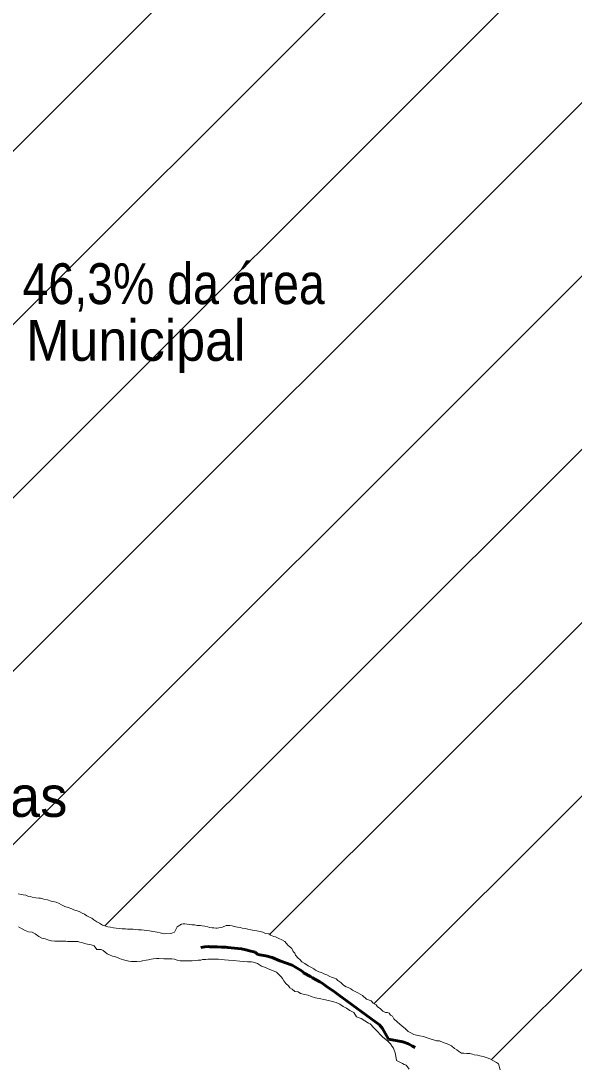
# Model space of a CAD drawing. Extents: x 553962 to 842807, y 8883888 to 9032388.
# Drawn here: x 638482 to 645249, y 8933733 to 8946538 of the extents above; entities that cross this region are included whole.
import ezdxf
from ezdxf.enums import TextEntityAlignment as Align

# ---------------------------------------------------------------- set-up
doc = ezdxf.new("R2010")
doc.units = 0
doc.header["$LTSCALE"] = 160
doc.linetypes.add('LONG_DASH_SHORT_DASH', pattern=[9.9, 6, -1.2, 1.5, -1.2])
for name, color, linetype, lineweight in [('21', 7, 'Continuous', 25), ('27', 7, 'Continuous', 90), ('30', 7, 'Continuous', 13), ('34', 7, 'LONG_DASH_SHORT_DASH', 60)]:
    doc.layers.add(name, color=color, linetype=linetype, lineweight=lineweight)
doc.layers.add('29', color=7, linetype='Continuous')

msp = doc.modelspace()

# ---------------------------------------------------------------- linework, layer by layer
at = {"layer": '21', "lineweight": 13}
for points in [[(638449.2, 8935851.6), (638486.6, 8935846.3), (638509.1, 8935841.1), (638544.1, 8935835.9), (638566.5, 8935825.7), (638599, 8935820.5), (638621.5, 8935812.9), (638663.9, 8935805.1), (638701.4, 8935799.8), (638721.4, 8935799.7), (638761.3, 8935786.9), (638808.8, 8935779.1), (638851.2, 8935763.8), (638891.1, 8935753.5), (638913.6, 8935750.8), (638951, 8935733.1), (638978.4, 8935717.9), (639020.8, 8935700.1), (639058.2, 8935684.8), (639103.1, 8935669.5), (639130.5, 8935656.8), (639170.4, 8935646.5), (639195.4, 8935636.3), (639232.7, 8935618.6), (639260.2, 8935605.8), (639290, 8935583.1), (639327.4, 8935565.3), (639349.8, 8935555.2), (639374.7, 8935535), (639412, 8935512.2), (639444.4, 8935494.5), (639481.7, 8935471.7), (639519.2, 8935458.9), (639544.1, 8935451.3), (639576.6, 8935443.5), (639614, 8935438.3), (639646.5, 8935433.1), (639686.5, 8935427.8), (639719, 8935425.1), (639739, 8935424.9), (639761.5, 8935424.8), (639784, 8935422.1), (639814, 8935421.9), (639834, 8935421.8), (639856.5, 8935419.1), (639889, 8935416.4), (639921.5, 8935413.7), (639956.5, 8935413.5), (639991.5, 8935408.2), (640021.5, 8935405.5), (640053.9, 8935400.3), (640093.9, 8935392.5), (640126.4, 8935389.8), (640148.9, 8935384.7), (640183.8, 8935376.9), (640233.7, 8935364.2), (640316.3, 8935366), (640339.2, 8935375.1), (640361.5, 8935385.8), (640394.5, 8935450.6), (640447.2, 8935480.3), (640467.3, 8935485.2), (640487.3, 8935485.1), (640514.8, 8935482.4), (640549.8, 8935479.7), (640572.2, 8935474.5), (640607.2, 8935471.8), (640639.7, 8935466.5), (640677.2, 8935463.8), (640699.7, 8935461.1), (640732.2, 8935455.9), (640767.1, 8935450.7), (640789.6, 8935440.5), (640822, 8935435.3), (640842.1, 8935435.2), (640864.6, 8935435), (640884.6, 8935434.9), (640947.2, 8935447), (640994.9, 8935466.7), (641014.9, 8935466.6), (641037.4, 8935466.4), (641067.3, 8935461.2), (641089.8, 8935453.6), (641132.3, 8935445.8), (641167.2, 8935440.5), (641189.7, 8935432.8), (641224.7, 8935427.6), (641259.6, 8935419.9)], [(638992.5, 8935272.2), (638970, 8935272.3), (638925, 8935272.6), (638897.5, 8935275.3), (638855, 8935278.1), (638825, 8935285.8), (638777.6, 8935303.6), (638737.7, 8935311.4), (638700.3, 8935331.7), (638658.1, 8935364.5), (638618.2, 8935382.3), (638573.2, 8935387.6), (638535.8, 8935402.8), (638495.9, 8935423.1), (638451.1, 8935451)], [(641259.6, 8935419.9), (641294.6, 8935414.6), (641334.5, 8935404.4), (641369.5, 8935399.1), (641409.5, 8935393.8), (641441.9, 8935383.6), (641474.3, 8935368.4), (641514.3, 8935363.1), (641536.7, 8935345.4), (641574.1, 8935330.2), (641596.6, 8935325), (641636.4, 8935307.2), (641673.8, 8935289.5), (641708.7, 8935271.7), (641748.3, 8935223.9), (641798.1, 8935183.5), (641812.8, 8935148.3), (641832.6, 8935125.7), (641842.5, 8935100.6), (641872.2, 8935067.8), (641894.6, 8935047.7), (641916.9, 8935022.5), (641954.2, 8935002.2), (641994, 8934971.9), (642028.9, 8934954.1), (642063.8, 8934936.4), (642086.2, 8934918.7), (642126, 8934898.4), (642161, 8934890.7), (642188.4, 8934873), (642225.8, 8934860.2), (642260.7, 8934842.4), (642283.1, 8934832.3), (642318, 8934819.5), (642340.5, 8934811.9), (642357.8, 8934791.7), (642395.2, 8934769), (642427.4, 8934736.2), (642462.3, 8934715.9), (642484.8, 8934708.3), (642517.1, 8934690.5), (642539.5, 8934675.4), (642561.9, 8934660.2), (642604.3, 8934642.4), (642661.6, 8934609.5), (642711.2, 8934564.1), (642766.1, 8934543.7), (642790.9, 8934513.5), (642825.8, 8934495.7), (642845.6, 8934470.6), (642875.5, 8934450.3), (642907.7, 8934417.6), (642942.6, 8934402.3), (642965.1, 8934402.2), (642987.6, 8934394.5), (643004.9, 8934366.9), (643027.3, 8934356.7), (643044.6, 8934324), (643084.3, 8934286.2), (643146.4, 8934233.2), (643183.7, 8934202.9), (643221, 8934167.7), (643253.4, 8934152.4), (643288.2, 8934132.2), (643323.2, 8934124.4), (643363.1, 8934114.1), (643405.6, 8934108.8), (643440.5, 8934096.1), (643477.9, 8934083.3), (643500.4, 8934075.7), (643542.8, 8934060.4), (643567.8, 8934055.2), (643602.8, 8934052.5), (643647.6, 8934034.7), (643685, 8934019.4), (643717.5, 8934009.2), (643749.9, 8933993.9), (643784.6, 8933958.6), (643814.5, 8933943.4), (643836.9, 8933925.7), (643871.7, 8933903), (643899.2, 8933902.8), (643936.7, 8933900.1), (643971.7, 8933897.3), (644004.2, 8933892.1), (644026.7, 8933884.4), (644066.6, 8933876.7), (644096.6, 8933868.9), (644136.6, 8933863.7), (644161.5, 8933856), (644196.4, 8933843.2), (644226.3, 8933830.5), (644263.7, 8933810.3), (644301.1, 8933790), (644323.4, 8933772.3), (644345.4, 8933699.6)], [(642690, 8934297.2), (642645.2, 8934327.5), (642587.9, 8934347.9), (642556.4, 8934400.2), (642504.8, 8934424.3), (642466.9, 8934451.8), (642425.6, 8934475.9), (642384.3, 8934503.4), (642339.5, 8934524.1), (642294.8, 8934534.4), (642294.8, 8934534.4), (642246.6, 8934548.2), (642188.1, 8934561.9), (642151.8, 8934566.1), (642086.9, 8934579), (642032, 8934596.9), (641994.6, 8934612.2), (641952.2, 8934620), (641902.2, 8934635.3), (641874.9, 8934653.1), (641834.9, 8934658.3), (641800.1, 8934686.1), (641770.2, 8934701.3), (641755.4, 8934726.4), (641723.1, 8934756.7), (641698.3, 8934789.4), (641681, 8934817.1), (641663.7, 8934837.2), (641628.9, 8934872.5), (641609.1, 8934892.6), (641558.1, 8934912.8), (641506.5, 8934933.5), (641473.6, 8934950.3), (641426.3, 8934968.1), (641376.5, 8935001), (641329.1, 8935016.3), (641301.6, 8935019), (641254.1, 8935021.8), (641209.1, 8935024.7), (641159.1, 8935027.5), (641081.6, 8935035.5), (641021.6, 8935040.9), (640971.7, 8935046.2), (640936.7, 8935051.5), (640899.2, 8935054.2), (640864.2, 8935054.5), (640841.7, 8935054.6), (640806.6, 8935054.8), (640769.1, 8935052.6), (640744.1, 8935050.3), (640704, 8935048), (640684, 8935043.2), (640649, 8935040.9), (640621.4, 8935036.1), (640578.9, 8935033.8), (640543.8, 8935031.6), (640498.8, 8935031.8), (640471.3, 8935032), (640451.3, 8935032.2), (640431.3, 8935032.3), (640393.9, 8935042.6), (640358.9, 8935052.8), (640326.5, 8935058), (640229.1, 8935058.3), (640168.9, 8935061.6), (640141.4, 8935061.8), (640098.9, 8935059.5), (640076.3, 8935052.2), (640041.2, 8935047.4), (640016.2, 8935040.1), (639971.1, 8935032.8), (639951.1, 8935028), (639898.5, 8935025.8), (639856, 8935026.1), (639833.5, 8935026.2), (639801, 8935029), (639768.6, 8935039.2), (639738.6, 8935044.4), (639708.7, 8935054.6), (639686.2, 8935062.3), (639663.8, 8935072.4), (639628.9, 8935085.2), (639601.4, 8935090.4), (639564, 8935105.6), (639536.6, 8935120.8), (639511.7, 8935141), (639489.3, 8935158.7), (639464.5, 8935173.9), (639409.4, 8935171.8), (639379.8, 8935217), (639342.3, 8935227.3), (639317.4, 8935234.9), (639274.9, 8935242.7), (639240, 8935255.5), (639202.5, 8935263.2), (639177.6, 8935270.9), (639125.1, 8935271.3), (639090, 8935271.5), (639050, 8935271.8), (639030, 8935271.9), (638992.5, 8935272.2)], [(643232.5, 8933706.9), (643212.7, 8933734.6), (643195.3, 8933754.7), (643170.4, 8933764.9), (643148, 8933777.6), (643078.2, 8933813.1), (643066.3, 8933890.8), (643056.5, 8933918.4), (643046.7, 8933941), (643039.3, 8933966.1), (643022, 8933986.2), (643004.7, 8934016.4), (642970, 8934051.7), (642947.6, 8934071.8), (642910.3, 8934099.6), (642880.5, 8934127.3), (642842.1, 8934169.7), (642842.1, 8934169.7), (642804.3, 8934207.6), (642755, 8934260.3), (642734.8, 8934269.3), (642690, 8934297.2)]]:
    msp.add_lwpolyline(points, dxfattribs=at)
at = {"layer": '27'}
msp.add_spline([(637260.6, 8972975.8), (641524.5, 8971056.2), (652526.1, 8965412.7), (653164.3, 8965062.8), (670790.5, 8953770.1), (686194, 8943929.9), (696283.3, 8937647.1)], degree=3, dxfattribs=at)
at = {"layer": '30'}
for p, q in [((631302, 8937859.8), (642636.1, 8949193.9)), ((632583, 8937019.5), (644729.6, 8949166.1)), ((633027.9, 8935343.1), (646789.3, 8949104.5)), ((634843.6, 8935037.5), (648576.3, 8948770.2)), ((637864.8, 8935937.3), (650363.4, 8948435.9)), ((639510.6, 8935461.8), (652150.4, 8948101.6)), ((641524.9, 8935354.8), (653747.4, 8947577.2)), ((642800.2, 8934508.8), (654766, 8946474.6)), ((644237.3, 8933824.6), (655784.7, 8945371.9))]:
    msp.add_line(p, q, dxfattribs=at)
at = {"layer": '34'}
for points in [[(641349.5, 8935138.5), (641279.6, 8935153.8), (641232.2, 8935166.6), (641182.2, 8935179.4), (641137.2, 8935182.1), (641014.8, 8935197.8), (640987.4, 8935200.4), (640937.4, 8935200.7), (640887.4, 8935203.5), (640847.4, 8935206.2), (640824.9, 8935206.3), (640794.9, 8935206.5), (640772.4, 8935206.6), (640732.4, 8935204.3), (640707.4, 8935199.4), (640683.2, 8935198.4)], [(643306.9, 8933971.4), (643271.7, 8933987.2), (643222, 8934017.5), (643154.6, 8934040.4), (642977.3, 8934076.3), (642905.7, 8934204.3), (642868.5, 8934249.6), (642368.5, 8934617.6), (642318.7, 8934652.9), (642216.7, 8934723.5), (642166.9, 8934758.8), (642137, 8934776.5), (642047.4, 8934827), (642025, 8934842.1), (641937.8, 8934885.1), (641922.9, 8934907.7), (641800.9, 8934978.4), (641648.8, 8935034.3), (641556.5, 8935072.3), (641479.2, 8935095.2), (641381.8, 8935110.8), (641349.5, 8935138.5)]]:
    msp.add_lwpolyline(points, dxfattribs=at)

# ---------------------------------------------------------------- texts
at = {"layer": '29'}
msp.add_text('Piranhas', height=500, dxfattribs=at).set_placement((636412.8, 8936794.9))
at = {"layer": '30'}
for s, width, p in [('46,3% da área', 0.85, (640351, 8943071.8)), ('Municipal', 0.95, (639888.3, 8942377.8))]:
    msp.add_text(s, height=500, dxfattribs=dict(at, width=width)).set_placement(p, align=Align.CENTER)

doc.saveas('drawing.dxf')
